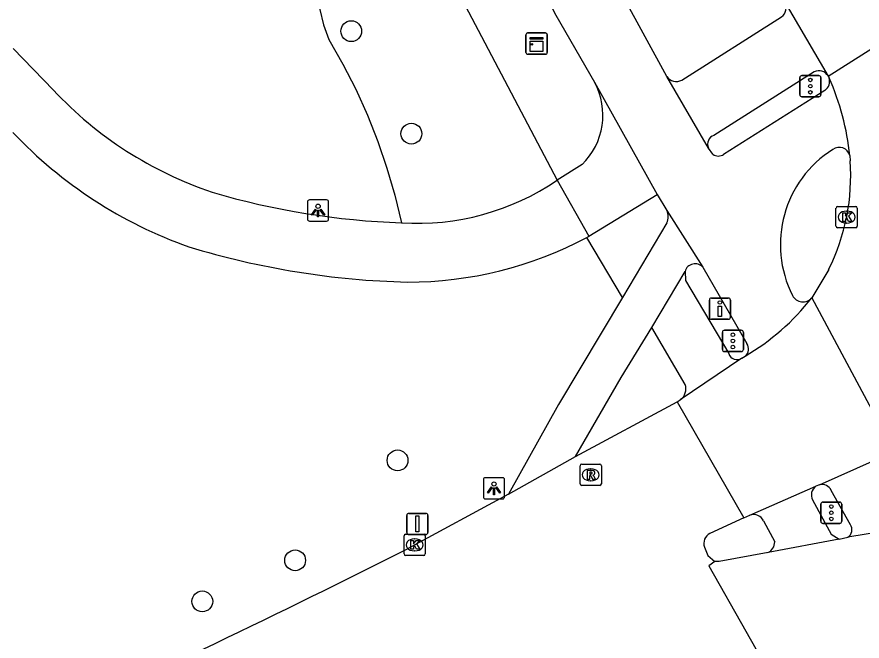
# Model space of a CAD drawing. Extents: x 161477 to 163040, y 383680 to 384868.
# Drawn here: x 162653.86 to 162693.63, y 384505.6 to 384534.95 of the extents above; entities that cross this region are included whole.
import ezdxf

# ---------------------------------------------------------------- set-up
doc = ezdxf.new("R2010")
doc.units = 0
for name, color, linetype in [('IMGEO_Boom', 7, 'Continuous'), ('IMGEO_Drukknoppaal', 7, 'Continuous'), ('IMGEO_Fietspad_gesloten', 7, 'Continuous'), ('IMGEO_Fietspad_open', 7, 'Continuous'), ('IMGEO_Groenvoorziening', 7, 'Continuous'), ('IMGEO_Kast', 7, 'Continuous'), ('IMGEO_Kolk', 7, 'Continuous'), ('IMGEO_Lichtpunt', 7, 'Continuous'), ('IMGEO_Rijbaan_lokaal_gesloten', 7, 'Continuous'), ('IMGEO_Rijbaan_lokaal_open', 7, 'Continuous'), ('IMGEO_Rijbaan_regionaal_gesloten', 7, 'Continuous'), ('IMGEO_Rioolput', 7, 'Continuous'), ('IMGEO_Verkeersbordpaal', 7, 'Continuous'), ('IMGEO_Verkeersregelinstallatiepaal', 7, 'Continuous'), ('IMGEO_Voetpad_open', 7, 'Continuous')]:
    doc.layers.add(name, color=color, linetype=linetype)

msp = doc.modelspace()

# ---------------------------------------------------------------- linework, layer by layer
at = {"layer": 'IMGEO_Boom'}
for centre in [(162669.59, 384534.28), (162672.42, 384529.46), (162671.77, 384514.1), (162666.95, 384509.4), (162662.58, 384507.47)]:
    msp.add_circle(centre, 0.489, dxfattribs=at)
at = {"layer": 'IMGEO_Drukknoppaal'}
for p, q in [((162686.442, 384520.833), (162686.442, 384521.633)), ((162686.442, 384521.633), (162686.442, 384520.833)), ((162686.542, 384521.733), (162687.332, 384521.733)), ((162687.332, 384521.733), (162686.542, 384521.733)), ((162687.432, 384521.633), (162687.432, 384520.833)), ((162687.432, 384520.833), (162687.432, 384521.633)), ((162687.332, 384520.733), (162686.542, 384520.733)), ((162686.542, 384520.733), (162687.332, 384520.733))]:
    msp.add_line(p, q, dxfattribs=at)
msp.add_lwpolyline([(162687.012, 384521.358), (162687.012, 384520.858), (162686.862, 384520.858), (162686.862, 384521.358), (162687.012, 384521.358)], dxfattribs=at)
msp.add_circle((162686.937, 384521.523), 0.085, dxfattribs=at)
for centre, start, end in [((162686.542, 384521.633), 90, 180), ((162686.542, 384521.633), 90, 180), ((162687.332, 384521.633), 0, 90), ((162687.332, 384521.633), 360, 90), ((162686.542, 384520.833), 180, 270), ((162686.542, 384520.833), 180, 270), ((162687.332, 384520.833), 270, 0), ((162687.332, 384520.833), 270, 0)]:
    msp.add_arc(centre, 0.1, start, end, dxfattribs=at)
at = {"layer": 'IMGEO_Fietspad_gesloten'}
msp.add_lwpolyline([(162693.078, 384511.077), (162692.18, 384512.681)], dxfattribs=at)
for centre, radius, start, end in [((162691.736, 384512.482), 0.487, 24.1615, 103.1221), ((162692.739, 384510.841), 0.413, 302.1786, 34.8633)]:
    msp.add_arc(centre, radius, start, end, dxfattribs=at)
at = {"layer": 'IMGEO_Fietspad_open'}
for points in [[(162648.573, 384592.878), (162650.141, 384590.536), (162655.343, 384582.291), (162661.691, 384571.728), (162663.543, 384568.094), (162667.567, 384560.196), (162673.2, 384547.544), (162676.263, 384540.838), (162679.22, 384535.035), (162681.042, 384531.876)], [(162684.444, 384532.154), (162680.267, 384539.789)], [(162655.576, 384531.504), (162653.687, 384533.466)], [(162686.402, 384528.785), (162684.444, 384532.154)], [(162681.042, 384531.876), (162683.982, 384526.606)], [(162691.878, 384531.498), (162687.115, 384528.487)], [(162686.603, 384528.492), (162686.402, 384528.785)], [(162680.45, 384528.007), (162679.281, 384527.271)], [(162679.281, 384527.271), (162680.763, 384524.637)], [(162680.763, 384524.637), (162683.982, 384526.606)], [(162683.982, 384526.606), (162684.444, 384525.851)], [(162684.444, 384525.851), (162686.138, 384523.183)], [(162684.448, 384525.268), (162682.349, 384521.752)], [(162680.669, 384524.586), (162680.716, 384524.612), (162680.763, 384524.637)], [(162686.138, 384523.183), (162688.203, 384519.591)], [(162683.739, 384520.343), (162685.297, 384522.986)], [(162682.349, 384521.752), (162679.349, 384516.726), (162676.992, 384512.505)], [(162680.142, 384514.285), (162682.298, 384518), (162683.739, 384520.343)]]:
    msp.add_lwpolyline(points, dxfattribs=at)
for centre, radius, start, end in [((162691.602, 384531.916), 0.501, 303.4812, 19.0582), ((162668.92, 384544.065), 18.326, 223.267, 251.3106), ((162678.185, 384530.333), 3.247, 314.2298, 28.3714), ((162668.972, 384544.003), 21.069, 223.4309, 250.516), ((162695.081, 384524.243), 5.295, 122.2582, 206.8734), ((162692.554, 384528.312), 0.507, 13.1297, 126.1864), ((162686.863, 384528.851), 0.443, 234.1209, 304.76), ((162672.702, 384536.951), 11.704, 266.3218, 304.2016), ((162673.197, 384561.361), 36.111, 253.6773, 268.0227), ((162683.832, 384525.555), 0.679, 334.9811, 25.8051), ((162672.248, 384540.385), 17.903, 269.9765, 298.0575), ((162673.197, 384561.215), 38.745, 253.1176, 268.5864), ((162685.772, 384522.853), 0.493, 42.0276, 164.3395), ((162690.848, 384522.109), 0.554, 207.8524, 317.8506), ((162687.851, 384519.339), 0.433, 308.9036, 35.6269)]:
    msp.add_arc(centre, radius, start, end, dxfattribs=at)
at = {"layer": 'IMGEO_Groenvoorziening'}
msp.add_lwpolyline([(162671.377, 384543.523), (162668.832, 384540.317), (162668.524, 384539.646), (162668.282, 384538.949), (162668.107, 384538.232), (162668.003, 384537.502), (162667.968, 384536.765), (162668.005, 384536.027), (162668.112, 384535.297), (162668.289, 384534.581), (162668.534, 384533.885), (162669.195, 384532.731), (162669.8, 384531.547), (162670.348, 384530.335), (162670.839, 384529.099), (162671.27, 384527.841), (162671.641, 384526.565), (162671.951, 384525.271)], dxfattribs=at)
at = {"layer": 'IMGEO_Kast'}
for p, q in [((162677.81, 384533.27), (162677.81, 384534.111)), ((162677.81, 384534.111), (162677.81, 384533.27)), ((162677.885, 384534.195), (162678.726, 384534.195)), ((162678.726, 384534.195), (162677.885, 384534.195)), ((162678.81, 384534.12), (162678.81, 384533.279)), ((162678.81, 384533.279), (162678.81, 384534.12)), ((162678.735, 384533.195), (162677.894, 384533.195)), ((162677.894, 384533.195), (162678.735, 384533.195))]:
    msp.add_line(p, q, dxfattribs=at)
for points in [[(162678.005, 384533.985), (162678.605, 384533.985), (162678.605, 384533.9), (162678.005, 384533.9), (162678.005, 384533.985)], [(162678.005, 384533.81), (162678.605, 384533.81), (162678.605, 384533.321), (162678.005, 384533.321), (162678.005, 384533.81)]]:
    msp.add_lwpolyline(points, dxfattribs=at)
msp.add_circle((162678.089, 384533.659), 0.0377, dxfattribs=at)
for centre, start, end in [((162677.888, 384534.117), 92.4484, 184.2845), ((162677.888, 384534.117), 92.4484, 184.2845), ((162678.732, 384534.117), 2.4484, 94.2845), ((162678.732, 384534.117), 2.4484, 94.2845), ((162677.888, 384533.273), 182.4484, 274.2845), ((162677.888, 384533.273), 182.4484, 274.2845), ((162678.732, 384533.273), 272.4484, 4.2845), ((162678.732, 384533.273), 272.4484, 4.2845)]:
    msp.add_arc(centre, 0.0779, start, end, dxfattribs=at)
at = {"layer": 'IMGEO_Kolk'}
for p, q in [((162692.402, 384525.112), (162692.402, 384525.964)), ((162692.477, 384526.038), (162693.329, 384526.038)), ((162693.403, 384525.964), (162693.403, 384525.112)), ((162692.89, 384525.818), (162692.915, 384525.818)), ((162692.913, 384525.258), (162692.888, 384525.258)), ((162693.329, 384525.038), (162692.477, 384525.038)), ((162672.073, 384509.7), (162672.073, 384510.552)), ((162672.148, 384510.626), (162673, 384510.626)), ((162672.561, 384510.406), (162672.586, 384510.406)), ((162673.074, 384510.552), (162673.074, 384509.7)), ((162673, 384509.626), (162672.148, 384509.626)), ((162672.584, 384509.846), (162672.559, 384509.846))]:
    msp.add_line(p, q, dxfattribs=at)
for points in [[(162692.402, 384525.112), (162692.402, 384525.964)], [(162692.477, 384526.038), (162693.329, 384526.038)], [(162693.403, 384525.964), (162693.403, 384525.112)], [(162692.723, 384525.738), (162692.846, 384525.738), (162692.846, 384525.587), (162692.976, 384525.738), (162693.14, 384525.738), (162692.994, 384525.587), (162693.147, 384525.338), (162692.995, 384525.338), (162692.91, 384525.502), (162692.846, 384525.435), (162692.846, 384525.338), (162692.723, 384525.338), (162692.723, 384525.738)], [(162693.329, 384525.038), (162692.477, 384525.038)], [(162672.073, 384509.7), (162672.073, 384510.552)], [(162672.148, 384510.626), (162673, 384510.626)], [(162673.074, 384510.552), (162673.074, 384509.7)], [(162672.394, 384510.326), (162672.517, 384510.326), (162672.517, 384510.175), (162672.647, 384510.326), (162672.811, 384510.326), (162672.665, 384510.175), (162672.818, 384509.926), (162672.666, 384509.926), (162672.581, 384510.09), (162672.517, 384510.023), (162672.517, 384509.926), (162672.394, 384509.926), (162672.394, 384510.326)], [(162673, 384509.626), (162672.148, 384509.626)]]:
    msp.add_lwpolyline(points, dxfattribs=at)
for centre, start, end in [((162692.479, 384525.962), 91.552, 178.448), ((162692.479, 384525.962), 91.552, 178.448), ((162693.327, 384525.962), 1.552, 88.448), ((162693.327, 384525.962), 1.552, 88.448), ((162692.479, 384525.114), 181.552, 268.448), ((162692.479, 384525.114), 181.552, 268.448), ((162693.327, 384525.114), 271.552, 358.448), ((162693.327, 384525.114), 271.552, 358.448), ((162672.15, 384510.55), 91.552, 178.448), ((162672.15, 384510.55), 91.552, 178.448), ((162672.998, 384510.55), 1.552, 88.448), ((162672.998, 384510.55), 1.552, 88.448), ((162672.15, 384509.702), 181.552, 268.448), ((162672.15, 384509.702), 181.552, 268.448), ((162672.998, 384509.702), 271.552, 358.448), ((162672.998, 384509.702), 271.552, 358.448)]:
    msp.add_arc(centre, 0.0765, start, end, dxfattribs=at)
for centre, major_axis, ratio, start_param, end_param in [((162692.889, 384525.538), (-0.387, 0.002), 0.722429, 4.712389, 7.853982), ((162692.914, 384525.538), (-0.39, 0.002), 0.717154, 1.570796, 4.712389), ((162672.56, 384510.126), (-0.387, 0.002), 0.722429, 4.712389, 7.853982), ((162672.585, 384510.126), (-0.39, 0.002), 0.717154, 1.570796, 4.712389)]:
    msp.add_ellipse(centre, major_axis=major_axis, ratio=ratio, start_param=start_param, end_param=end_param, dxfattribs=at)
at = {"layer": 'IMGEO_Lichtpunt'}
for p, q in [((162668.431, 384526.346), (162667.623, 384526.346)), ((162668.431, 384526.346), (162667.623, 384526.346)), ((162667.529, 384526.251), (162667.529, 384525.444)), ((162667.529, 384526.251), (162667.529, 384525.444)), ((162668.525, 384525.444), (162668.525, 384526.251)), ((162668.525, 384525.444), (162668.525, 384526.251)), ((162667.623, 384525.35), (162668.431, 384525.35)), ((162667.623, 384525.35), (162668.431, 384525.35)), ((162675.809, 384513.192), (162675.809, 384512.385)), ((162675.809, 384513.192), (162675.809, 384512.385)), ((162676.711, 384513.287), (162675.903, 384513.287)), ((162676.711, 384513.287), (162675.903, 384513.287)), ((162676.805, 384512.385), (162676.805, 384513.192)), ((162676.805, 384512.385), (162676.805, 384513.192)), ((162675.903, 384512.291), (162676.711, 384512.291)), ((162675.903, 384512.291), (162676.711, 384512.291))]:
    msp.add_line(p, q, dxfattribs=at)
for points in [[(162667.903, 384525.915), (162667.942, 384525.887), (162667.754, 384525.625), (162667.716, 384525.652), (162667.903, 384525.915)], [(162668.005, 384525.867), (162668.052, 384525.867), (162668.052, 384525.545), (162668.005, 384525.545), (162668.005, 384525.867)], [(162668.115, 384525.887), (162668.153, 384525.914), (162668.34, 384525.652), (162668.301, 384525.624), (162668.115, 384525.887)], [(162676.183, 384512.856), (162676.222, 384512.828), (162676.034, 384512.566), (162675.996, 384512.593), (162676.183, 384512.856)], [(162676.285, 384512.808), (162676.332, 384512.808), (162676.332, 384512.486), (162676.285, 384512.486), (162676.285, 384512.808)], [(162676.395, 384512.828), (162676.433, 384512.855), (162676.62, 384512.593), (162676.581, 384512.565), (162676.395, 384512.828)]]:
    msp.add_lwpolyline(points, dxfattribs=at)
for centre in [(162668.028, 384526.049), (162676.308, 384512.99)]:
    msp.add_circle(centre, 0.0994, dxfattribs=at)
for centre, start, end in [((162667.623, 384526.251), 90, 180), ((162667.623, 384526.251), 90, 180), ((162668.431, 384526.251), 0, 90), ((162668.431, 384526.251), 0, 90), ((162667.623, 384525.444), 180, 270), ((162667.623, 384525.444), 180, 270), ((162668.431, 384525.444), 270, 0), ((162668.431, 384525.444), 270, 360), ((162675.903, 384513.192), 90, 180), ((162675.903, 384513.192), 90, 180), ((162676.711, 384513.192), 0, 90), ((162676.711, 384513.192), 0, 90), ((162675.903, 384512.385), 180, 270), ((162675.903, 384512.385), 180, 270), ((162676.711, 384512.385), 270, 0), ((162676.711, 384512.385), 270, 360)]:
    msp.add_arc(centre, 0.0946, start, end, dxfattribs=at)
at = {"layer": 'IMGEO_Rijbaan_lokaal_gesloten'}
for points in [[(162687.968, 384518.905), (162685.076, 384516.945)], [(162687.968, 384518.905), (162688.123, 384519.002)], [(162684.934, 384516.86), (162685.076, 384516.945)], [(162684.934, 384516.86), (162688.063, 384511.403)], [(162691.625, 384512.956), (162695.144, 384514.518)], [(162688.354, 384511.522), (162691.456, 384512.881)], [(162691.625, 384512.956), (162691.456, 384512.881)], [(162688.063, 384511.403), (162688.354, 384511.522)], [(162696.897, 384511.129), (162692.959, 384510.491)], [(162692.549, 384510.392), (162692.959, 384510.491)], [(162692.549, 384510.392), (162689.202, 384509.769)], [(162689.202, 384509.769), (162686.897, 384509.34), (162686.705, 384509.339)], [(162686.705, 384509.339), (162686.419, 384509.147), (162689.901, 384502.997)]]:
    msp.add_lwpolyline(points, dxfattribs=at)
msp.add_arc((162682.576, 384528.528), 11.024, 300.2137, 321.9716, dxfattribs=at)
at = {"layer": 'IMGEO_Rijbaan_lokaal_open'}
for points in [[(162680.142, 384514.285), (162684.934, 384516.86)], [(162676.992, 384512.505), (162680.142, 384514.285)], [(162676.992, 384512.505), (162672.236, 384509.944)], [(162688.063, 384511.403), (162686.471, 384510.668)], [(162686.209, 384510.022), (162686.368, 384509.621), (162686.705, 384509.339)]]:
    msp.add_lwpolyline(points, dxfattribs=at)
for centre, radius, start, end in [((162686.714, 384510.193), 0.533, 117.1261, 198.7216), ((162491.582, 384866.277), 399.511, 293.99173, 296.88415)]:
    msp.add_arc(centre, radius, start, end, dxfattribs=at)
at = {"layer": 'IMGEO_Rijbaan_regionaal_gesloten'}
for points in [[(162689.993, 384535.646), (162692.033, 384532.172)], [(162692.033, 384532.172), (162694.729, 384533.867)], [(162692.033, 384532.172), (162692.056, 384532.126), (162692.075, 384532.079)], [(162693.048, 384528.427), (162693.069, 384528.187)], [(162692.057, 384523.076), (162691.259, 384521.737)], [(162691.259, 384521.737), (162695.144, 384514.518)]]:
    msp.add_lwpolyline(points, dxfattribs=at)
for centre, radius, start, end in [((162681.626, 384527.34), 11.473, 5.4386, 24.3988), ((162683.272, 384527.471), 9.823, 333.4212, 4.1789)]:
    msp.add_arc(centre, radius, start, end, dxfattribs=at)
at = {"layer": 'IMGEO_Rioolput'}
for p, q in [((162680.359, 384512.995), (162680.359, 384513.847)), ((162680.434, 384513.921), (162681.286, 384513.921)), ((162680.847, 384513.701), (162680.872, 384513.701)), ((162681.36, 384513.847), (162681.36, 384512.995)), ((162681.286, 384512.921), (162680.434, 384512.921)), ((162680.87, 384513.141), (162680.845, 384513.141))]:
    msp.add_line(p, q, dxfattribs=at)
for points in [[(162680.359, 384512.995), (162680.359, 384513.847)], [(162680.434, 384513.921), (162681.286, 384513.921)], [(162680.948, 384513.619), (162680.696, 384513.621), (162680.696, 384513.221)], [(162681.36, 384513.847), (162681.36, 384512.995)], [(162680.696, 384513.221), (162680.82, 384513.221), (162680.82, 384513.383), (162680.831, 384513.383)], [(162680.874, 384513.54), (162680.82, 384513.54), (162680.82, 384513.459)], [(162680.82, 384513.459), (162680.872, 384513.459)], [(162680.878, 384513.354), (162680.949, 384513.221), (162681.089, 384513.221), (162681.024, 384513.347)], [(162681.286, 384512.921), (162680.434, 384512.921)]]:
    msp.add_lwpolyline(points, dxfattribs=at)
for centre, radius, start, end in [((162680.436, 384513.845), 0.0765, 91.552, 178.448), ((162680.436, 384513.845), 0.0765, 91.552, 178.448), ((162680.947, 384513.509), 0.109, 350.3612, 89.416), ((162681.284, 384513.845), 0.0765, 1.552, 88.448), ((162681.284, 384513.845), 0.0765, 1.552, 88.448), ((162680.83, 384513.33), 0.0533, 26.0293, 88.6989), ((162680.856, 384513.648), 0.19, 274.7715, 282.9687), ((162680.88, 384513.444), 0.0964, 77.0061, 93.1865), ((162680.894, 384513.501), 0.0378, 276.6634, 79.6772), ((162680.945, 384513.509), 0.112, 277.5842, 350.9817), ((162680.929, 384513.294), 0.108, 29.5134, 73.7905), ((162680.436, 384512.997), 0.0765, 181.552, 268.448), ((162680.436, 384512.997), 0.0765, 181.552, 268.448), ((162681.284, 384512.997), 0.0765, 271.552, 358.448), ((162681.284, 384512.997), 0.0765, 271.552, 358.448)]:
    msp.add_arc(centre, radius, start, end, dxfattribs=at)
for centre, major_axis, ratio, start_param, end_param in [((162680.846, 384513.421), (-0.387, 0.002), 0.722429, 4.712389, 7.853982), ((162680.871, 384513.421), (-0.39, 0.002), 0.717154, 1.570796, 4.712389)]:
    msp.add_ellipse(centre, major_axis=major_axis, ratio=ratio, start_param=start_param, end_param=end_param, dxfattribs=at)
at = {"layer": 'IMGEO_Verkeersbordpaal'}
for p, q in [((162672.305, 384511.61), (162673.095, 384511.61)), ((162673.095, 384511.61), (162672.305, 384511.61)), ((162672.205, 384510.71), (162672.205, 384511.51)), ((162672.205, 384511.51), (162672.205, 384510.71)), ((162673.195, 384511.51), (162673.195, 384510.71)), ((162673.195, 384510.71), (162673.195, 384511.51)), ((162673.095, 384510.61), (162672.305, 384510.61)), ((162672.305, 384510.61), (162673.095, 384510.61))]:
    msp.add_line(p, q, dxfattribs=at)
msp.add_lwpolyline([(162672.625, 384511.485), (162672.775, 384511.485), (162672.775, 384510.735), (162672.625, 384510.735), (162672.625, 384511.485)], dxfattribs=at)
for centre, start, end in [((162672.305, 384511.51), 90, 180), ((162672.305, 384511.51), 90, 180), ((162673.095, 384511.51), 0, 90), ((162673.095, 384511.51), 360, 90), ((162672.305, 384510.71), 180, 270), ((162672.305, 384510.71), 180, 270), ((162673.095, 384510.71), 270, 0), ((162673.095, 384510.71), 270, 0)]:
    msp.add_arc(centre, 0.1, start, end, dxfattribs=at)
at = {"layer": 'IMGEO_Verkeersregelinstallatiepaal'}
for p, q in [((162690.7, 384531.295), (162690.7, 384532.095)), ((162690.7, 384532.095), (162690.7, 384531.295)), ((162690.8, 384532.195), (162691.59, 384532.195)), ((162691.59, 384532.195), (162690.8, 384532.195)), ((162691.69, 384532.095), (162691.69, 384531.295)), ((162691.69, 384531.295), (162691.69, 384532.095)), ((162691.59, 384531.195), (162690.8, 384531.195)), ((162690.8, 384531.195), (162691.59, 384531.195)), ((162687.055, 384519.316), (162687.055, 384520.116)), ((162687.055, 384520.116), (162687.055, 384519.316)), ((162687.155, 384520.216), (162687.945, 384520.216)), ((162687.945, 384520.216), (162687.155, 384520.216)), ((162688.045, 384520.116), (162688.045, 384519.316)), ((162688.045, 384519.316), (162688.045, 384520.116)), ((162687.945, 384519.216), (162687.155, 384519.216)), ((162687.155, 384519.216), (162687.945, 384519.216)), ((162691.685, 384511.239), (162691.685, 384512.039)), ((162691.685, 384512.039), (162691.685, 384511.239)), ((162691.785, 384512.139), (162692.575, 384512.139)), ((162692.575, 384512.139), (162691.785, 384512.139)), ((162692.675, 384512.039), (162692.675, 384511.239)), ((162692.675, 384511.239), (162692.675, 384512.039)), ((162692.575, 384511.139), (162691.785, 384511.139)), ((162691.785, 384511.139), (162692.575, 384511.139))]:
    msp.add_line(p, q, dxfattribs=at)
for centre in [(162691.195, 384531.985), (162691.195, 384531.695), (162691.195, 384531.405), (162687.55, 384520.006), (162687.55, 384519.716), (162687.55, 384519.426), (162692.18, 384511.929), (162692.18, 384511.639), (162692.18, 384511.349)]:
    msp.add_circle(centre, 0.085, dxfattribs=at)
for centre, start, end in [((162690.8, 384532.095), 90, 180), ((162690.8, 384532.095), 90, 180), ((162691.59, 384532.095), 0, 90), ((162691.59, 384532.095), 360, 90), ((162690.8, 384531.295), 180, 270), ((162690.8, 384531.295), 180, 270), ((162691.59, 384531.295), 270, 0), ((162691.59, 384531.295), 270, 0), ((162687.155, 384520.116), 90, 180), ((162687.155, 384520.116), 90, 180), ((162687.945, 384520.116), 0, 90), ((162687.945, 384520.116), 360, 90), ((162687.155, 384519.316), 180, 270), ((162687.155, 384519.316), 180, 270), ((162687.945, 384519.316), 270, 0), ((162687.945, 384519.316), 270, 0), ((162691.785, 384512.039), 90, 180), ((162691.785, 384512.039), 90, 180), ((162692.575, 384512.039), 0, 90), ((162692.575, 384512.039), 360, 90), ((162691.785, 384511.239), 180, 270), ((162691.785, 384511.239), 180, 270), ((162692.575, 384511.239), 270, 0), ((162692.575, 384511.239), 270, 0)]:
    msp.add_arc(centre, 0.1, start, end, dxfattribs=at)
at = {"layer": 'IMGEO_Voetpad_open'}
for points in [[(162671.377, 384543.523), (162671.817, 384542.425), (162674.949, 384535.488), (162679.281, 384527.271)], [(162685.141, 384531.979), (162689.835, 384534.95)], [(162691.376, 384532.361), (162686.66, 384529.381)], [(162682.349, 384521.752), (162680.669, 384524.586)], [(162685.297, 384522.986), (162685.323, 384522.55), (162687.351, 384519.118)], [(162685.305, 384517.669), (162683.739, 384520.343)], [(162691.295, 384512.244), (162692.176, 384510.629), (162692.549, 384510.392)], [(162688.996, 384511.252), (162689.517, 384510.269)]]:
    msp.add_lwpolyline(points, dxfattribs=at)
for centre, radius, start, end in [((162689.525, 384535.386), 0.535, 305.3898, 29.0301), ((162691.603, 384531.915), 0.501, 30.9009, 117.0011), ((162684.887, 384532.443), 0.529, 213.1119, 298.6996), ((162686.789, 384528.971), 0.43, 107.5165, 205.6693), ((162687.744, 384519.255), 0.416, 199.2547, 302.6541), ((162684.702, 384517.461), 0.637, 305.8941, 19.0017), ((162691.74, 384512.47), 0.499, 124.6616, 206.9698), ((162688.529, 384511.041), 0.512, 24.3673, 110.0133), ((162688.973, 384510.262), 0.544, 294.8901, 0.6881)]:
    msp.add_arc(centre, radius, start, end, dxfattribs=at)

doc.saveas('drawing.dxf')
